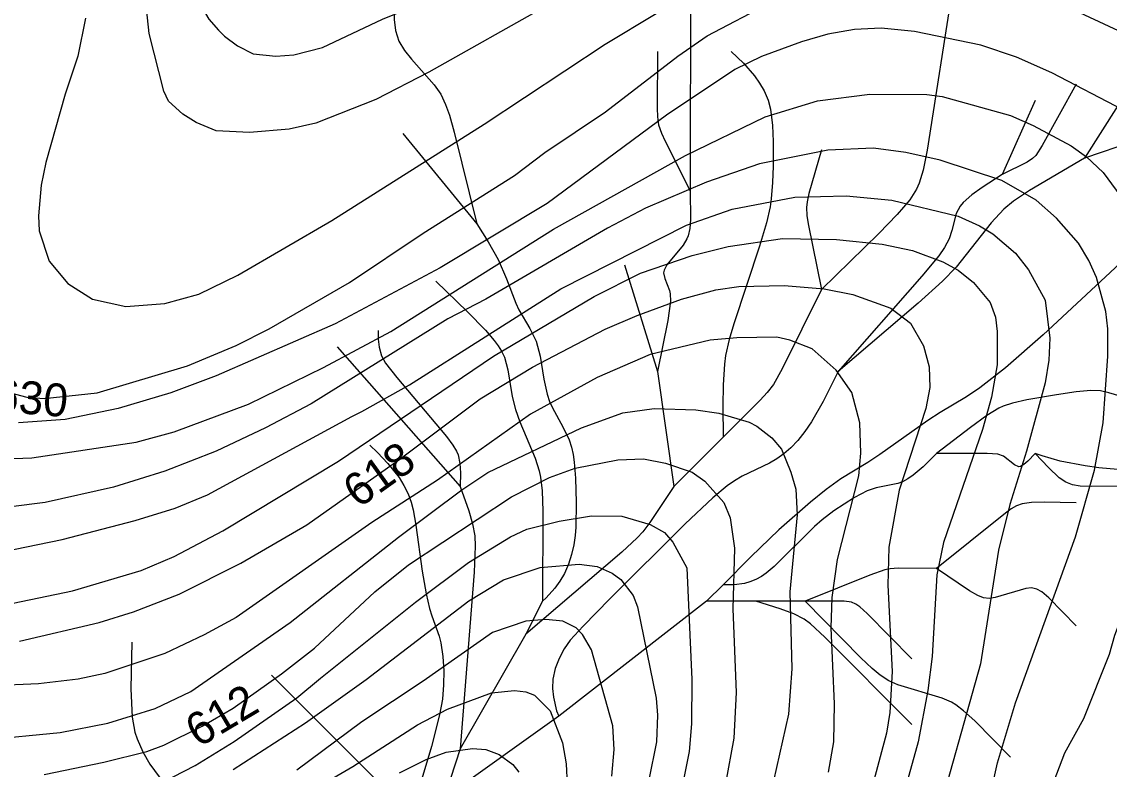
# Model space of a CAD drawing. Extents: x -709584 to -702006, y -1161789 to -1157496.
# Drawn here: x -708725.5 to -708394.4, y -1160958.2 to -1160730.5 of the extents above; entities that cross this region are included whole.
import ezdxf

# ---------------------------------------------------------------- set-up
doc = ezdxf.new("R2010")
doc.units = 0
for name, color, linetype in [('120_vrstevnice hlavní', 7, 'Continuous'), ('121_vrstevnice hlavní_popis', 7, 'Continuous'), ('122_vrstevnice základní', 7, 'Continuous'), ('411_akumulovaný odtok', 7, 'Continuous')]:
    doc.layers.add(name, color=color, linetype=linetype)

msp = doc.modelspace()

# ---------------------------------------------------------------- linework, layer by layer
at = {"layer": '120_vrstevnice hlavní'}
for points in [[(-708737.85, -1160841.18), (-708723.92, -1160844.81), (-708718.71, -1160845.25), (-708702.51, -1160843.51), (-708675.03, -1160835.27), (-708660.27, -1160829.05), (-708650.15, -1160823.98), (-708625.7, -1160809.95), (-708603.28, -1160794.91), (-708575.51, -1160777.26), (-708566.25, -1160770.32), (-708547.74, -1160757.88), (-708525.75, -1160740.96), (-708516.79, -1160734.74), (-708497.4, -1160724.61), (-708476.57, -1160714.92), (-708465.58, -1160711.16), (-708454.3, -1160709.57), (-708448.8, -1160709.57), (-708443.31, -1160710.87), (-708422.48, -1160718.68), (-708375.61, -1160740.67)], [(-708736.07, -1160909.18), (-708710.03, -1160903.83), (-708689.2, -1160897.61), (-708679.08, -1160893.41), (-708664.32, -1160885.6), (-708629.03, -1160864.34), (-708581.88, -1160832.37), (-708551.21, -1160814.15), (-708537.18, -1160807.06), (-708521.42, -1160801.71), (-708510.42, -1160798.96), (-708493.93, -1160796.5), (-708477.44, -1160796.79), (-708463.56, -1160798.24), (-708454.3, -1160800.12), (-708445.04, -1160803.59), (-708440.41, -1160806.19), (-708435.79, -1160809.95), (-708430.72, -1160816.03), (-708429.02, -1160820.47), (-708428.55, -1160824.85)], [(-708428.55, -1160824.85), (-708428.55, -1160834.98), (-708430.29, -1160844.81), (-708433.04, -1160854.65), (-708444.9, -1160889.07), (-708446.92, -1160898.91), (-708448.37, -1160923.79), (-708449.67, -1160934.2), (-708452.56, -1160949.82), (-708459.8, -1160975.86), (-708462.11, -1160986.28), (-708466.59, -1161027.35), (-708470.93, -1161051.94), (-708473.54, -1161061.78), (-708480.62, -1161081.45), (-708490.32, -1161101.12), (-708498.56, -1161115.88), (-708508.69, -1161130.63), (-708516.93, -1161140.18), (-708527.06, -1161150.01), (-708540.22, -1161159.7), (-708563.36, -1161173.3)], [(-708685.88, -1160963.86), (-708672.71, -1160957.06), (-708660.85, -1160949.68), (-708641.76, -1160936.37), (-708634.53, -1160930.44), (-708605.6, -1160907.3), (-708589.54, -1160895.15), (-708576.67, -1160887.34), (-708571.75, -1160885.02), (-708561.92, -1160882.56), (-708552.08, -1160880.97), (-708542.82, -1160881.12), (-708534.14, -1160883.58), (-708529.8, -1160886.04), (-708527.28, -1160888.97), (-708523, -1160896.8), (-708521.49, -1160930.81), (-708521.56, -1160944.33), (-708522.28, -1160952.72), (-708528.79, -1160985.12)]]:
    msp.add_lwpolyline(points, dxfattribs=at)
at = {"layer": '122_vrstevnice základní'}
for points in [[(-708674.74, -1160711.45), (-708673.44, -1160719.26), (-708671.56, -1160724.47), (-708668.52, -1160729.68), (-708665.62, -1160733), (-708663.74, -1160734.88), (-708659.84, -1160737.78), (-708655.07, -1160740.24), (-708648.12, -1160740.96), (-708642.63, -1160740.52), (-708633.95, -1160738.36), (-708615.72, -1160729.68), (-708604.87, -1160725.34), (-708551.36, -1160700.6), (-708521.42, -1160690.04), (-708502.32, -1160685.42), (-708483.23, -1160681.8), (-708457.19, -1160677.89), (-708412.74, -1160674.88), (-708395, -1160675.43), (-708386.32, -1160676.59)], [(-708706.12, -1160729.39), (-708708.44, -1160740.96), (-708712.34, -1160752.53), (-708718.13, -1160773.36), (-708719.58, -1160780.3), (-708720.45, -1160789.56), (-708720.16, -1160794.19), (-708717.12, -1160803.45), (-708711.48, -1160810.24), (-708703.96, -1160815.02), (-708693.83, -1160817.19), (-708681.97, -1160816.32), (-708671.56, -1160813.43), (-708659.7, -1160807.64), (-708631.06, -1160791.01), (-708584.77, -1160761.64), (-708547.88, -1160737.34), (-708516.79, -1160718.54)], [(-708565.1, -1160725.34), (-708601.55, -1160745.88), (-708617.75, -1160754.12), (-708635.97, -1160761.35), (-708644.07, -1160763.23), (-708656.22, -1160764.25), (-708666.35, -1160763.67), (-708672.42, -1160761.21), (-708676.47, -1160758.61), (-708680.81, -1160754.7), (-708682.26, -1160751.66), (-708686.74, -1160734.02), (-708687.9, -1160722.44)], [(-708390.08, -1160757.45), (-708411.92, -1160746.02), (-708422.62, -1160741.25), (-708433.47, -1160737.63), (-708453.72, -1160733.44), (-708463.85, -1160732.42), (-708471.95, -1160732.86), (-708480.05, -1160734.3), (-708488.15, -1160736.62), (-708500.3, -1160741.1), (-708508.4, -1160745.01), (-708529.23, -1160758.89), (-708565.53, -1160785.8), (-708598.08, -1160805.47), (-708630.04, -1160822.54), (-708666.35, -1160838.3), (-708680.09, -1160843.51), (-708696.15, -1160848.28), (-708712.34, -1160851.61), (-708726.52, -1160852.62)], [(-708733.46, -1160863.76), (-708722.47, -1160863.33), (-708690.65, -1160858.55), (-708679.08, -1160855.37), (-708656.51, -1160846.98), (-708633.66, -1160835.84), (-708613.12, -1160824.85), (-708563.65, -1160793.61), (-708523.44, -1160771.19), (-708499.14, -1160759.47), (-708483.23, -1160754.55), (-708467.32, -1160752.53), (-708449.96, -1160752.67), (-708445.33, -1160753.25), (-708424.5, -1160759.04), (-708417.56, -1160762.08), (-708405.99, -1160768.3), (-708401.36, -1160771.62), (-708396.3, -1160776.4)], [(-708404.69, -1160887.34), (-708398.9, -1160867.09), (-708396.3, -1160852.62), (-708394.85, -1160832.37), (-708394.85, -1160823.98), (-708395.43, -1160818.78), (-708398.32, -1160808.36), (-708400.64, -1160803.16), (-708403.82, -1160797.95), (-708410.47, -1160790.28), (-708416.69, -1160784.79), (-708427.11, -1160778.86), (-708445.91, -1160772.64), (-708456.33, -1160770.32), (-708466.16, -1160769.02), (-708480.05, -1160769.6), (-708500.88, -1160773.79), (-708517.08, -1160779.29), (-708535.59, -1160787.25), (-708547.16, -1160793.32), (-708584.19, -1160815.02), (-708595.76, -1160820.95), (-708637.42, -1160846.84), (-708651.31, -1160854.22), (-708666.35, -1160861.3), (-708681.97, -1160867.38), (-708697.59, -1160872.29), (-708718.42, -1160876.92), (-708728.83, -1160878.23)], [(-708396.3, -1160776.4), (-708389.79, -1160785.22), (-708382.7, -1160799.68), (-708377.2, -1160817.04), (-708375.61, -1160828.61), (-708375.32, -1160847.13), (-708378.94, -1160873.16), (-708381.4, -1160883.58), (-708386.9, -1160901.8), (-708392.83, -1160917.43), (-708394.42, -1160923.21), (-708402.27, -1160942.77), (-708408.07, -1160953.29), (-708422.19, -1160990.32), (-708425.37, -1161002.48), (-708429.28, -1161030.83), (-708434.77, -1161055.13), (-708442, -1161077.11), (-708453.14, -1161099.97), (-708460.95, -1161120.22), (-708469.05, -1161146.54), (-708475.27, -1161172.87)], [(-708731.44, -1160891.97), (-708713.21, -1160888.21), (-708690.94, -1160882.42), (-708678.79, -1160878.66), (-708668.95, -1160874.61), (-708624.98, -1160850.74), (-708621.94, -1160849.15), (-708607.48, -1160841.05), (-708561.34, -1160811.83), (-708523.15, -1160792.45), (-708509.26, -1160787.53), (-708490.17, -1160783.92), (-708474.55, -1160783.48), (-708460.66, -1160784.79)], [(-708460.66, -1160784.79), (-708440.41, -1160789.7), (-708433.91, -1160792.6), (-708429.85, -1160795.05), (-708422.91, -1160800.99), (-708419.01, -1160806.05), (-708413.94, -1160815.31), (-708412.5, -1160826.88), (-708412.79, -1160833.53), (-708413.94, -1160840.47), (-708419.58, -1160861.3), (-708424.65, -1160877.5), (-708428.12, -1160891.39), (-708433.62, -1160926.1), (-708447.94, -1160977.02)], [(-708726.23, -1160919.16), (-708701.93, -1160913.52), (-708691.52, -1160910.19), (-708677.63, -1160904.84), (-708658.83, -1160895.44), (-708638.72, -1160883.72), (-708610.66, -1160863.91), (-708585.93, -1160845.39), (-708570.02, -1160835.7), (-708547.88, -1160824.13), (-708538.19, -1160819.93), (-708524.6, -1160815.02), (-708514.18, -1160812.12), (-708507.24, -1160811.11), (-708493.35, -1160810.82), (-708481.2, -1160811.83), (-708472.53, -1160813.57), (-708460.95, -1160817.76), (-708454.88, -1160822.25), (-708450.97, -1160829.19), (-708449.24, -1160835.56), (-708449.09, -1160841.92), (-708450.25, -1160848.28), (-708458.35, -1160873.16), (-708461.53, -1160890.52), (-708461.82, -1160902.09), (-708460.52, -1160928.42), (-708461.24, -1160940.86), (-708462.26, -1160947.22), (-708466.45, -1160963.13)], [(-708479.9, -1160959.08), (-708478.31, -1160949.82), (-708478.02, -1160938.25), (-708479.03, -1160915.11), (-708478.74, -1160905.85), (-708477.15, -1160894.28), (-708470.64, -1160868.82), (-708470.07, -1160861.88), (-708470.35, -1160852.62), (-708472.81, -1160843.37), (-708477.59, -1160836.57), (-708484.82, -1160830.06), (-708491.62, -1160827.46), (-708495.67, -1160826.59), (-708507.82, -1160826.73), (-708515.92, -1160827.46), (-708534.14, -1160831.79), (-708550.34, -1160838.88), (-708570.59, -1160850.02), (-708598.94, -1160870.12)], [(-708736.94, -1160949.25), (-708713.79, -1160946.93), (-708699.33, -1160944.18), (-708684.86, -1160939.7), (-708674.01, -1160934.49), (-708643.78, -1160913.52), (-708610.81, -1160887.48), (-708591.57, -1160873.02), (-708583.61, -1160867.81), (-708555.12, -1160854.22), (-708542.53, -1160849.59), (-708532.99, -1160848.28), (-708520.26, -1160848.72), (-708513.31, -1160849.73), (-708504.06, -1160852.48), (-708501.74, -1160853.64), (-708497.11, -1160857.25), (-708494.22, -1160860.72), (-708491.33, -1160867.67), (-708489.88, -1160872.87), (-708489.45, -1160880.69), (-708491.62, -1160904.12), (-708491.04, -1160927.55), (-708492.05, -1160941.44), (-708496.68, -1160961.69)], [(-708718.71, -1160959.8), (-708700.48, -1160956.04), (-708687.47, -1160952.72), (-708682.26, -1160950.84), (-708670.54, -1160945.05), (-708661.14, -1160939.55), (-708646.39, -1160929.14), (-708636.41, -1160921.33), (-708618.04, -1160904.12), (-708607.77, -1160895.87), (-708576.38, -1160875.19), (-708564.81, -1160869.26), (-708557, -1160866.51), (-708543.98, -1160863.91), (-708536.17, -1160863.62), (-708529.52, -1160864.92), (-708521.42, -1160867.67), (-708517.51, -1160870.42), (-708511.72, -1160876.92), (-708509.84, -1160881.55), (-708508.54, -1160890.81), (-708508.98, -1160909.32), (-708507.96, -1160934.78), (-708508.69, -1160948.67), (-708511.29, -1160962.55)], [(-708598.94, -1160870.12), (-708618.91, -1160883), (-708660.27, -1160911.93), (-708669.96, -1160917.28), (-708681.97, -1160922.92), (-708700.2, -1160929), (-708708.3, -1160930.73), (-708720.45, -1160932.18), (-708734.62, -1160932.76)], [(-708505.36, -1161178.51), (-708491.91, -1161160.72), (-708488.15, -1161154.93), (-708480.19, -1161140.47), (-708477.73, -1161134.68), (-708467.75, -1161101.99), (-708451.98, -1161065.54), (-708446.78, -1161049.92), (-708438.53, -1161018.68), (-708433.62, -1160979.62), (-708428.41, -1160956.19), (-708422.91, -1160937.96), (-708404.69, -1160887.34)], [(-708661.14, -1160958.21), (-708639.16, -1160944.04), (-708620.64, -1160930.88), (-708589.4, -1160906.86), (-708578.84, -1160900.5), (-708567.7, -1160896.74), (-708555.84, -1160895.73), (-708550.34, -1160896.45), (-708545.71, -1160898.48), (-708543.11, -1160900.36), (-708539.35, -1160905.28), (-708538.05, -1160908.75), (-708532.41, -1160936.52), (-708531.97, -1160941.73), (-708532.26, -1160949.82), (-708534.58, -1160961.4)], [(-708545.86, -1160960.24), (-708545.14, -1160952.14), (-708545.57, -1160944.91), (-708552.08, -1160921.76), (-708554.83, -1160917.14), (-708556.71, -1160915.11), (-708560.76, -1160913.08), (-708565.96, -1160912.51), (-708572.04, -1160913.08), (-708582.17, -1160916.56), (-708603.28, -1160931.31), (-708621.94, -1160943.75), (-708641.76, -1160958.5)], [(-708645.23, -1160969.35), (-708624.69, -1160957.35), (-708605.02, -1160944.62), (-708595.91, -1160939.84), (-708582.45, -1160934.93), (-708575.51, -1160934.2), (-708572.04, -1160934.64), (-708569.44, -1160935.65), (-708564.66, -1160940.42), (-708560.9, -1160950.11), (-708559.75, -1160956.48), (-708559.46, -1160962.84)], [(-708610.52, -1160959.23), (-708602.42, -1160955.18), (-708596.34, -1160953.01), (-708588.24, -1160951.85), (-708584.19, -1160952.14), (-708580.14, -1160953.73), (-708575.95, -1160956.77), (-708574.21, -1160959.08)]]:
    msp.add_lwpolyline(points, dxfattribs=at)
at = {"layer": '411_akumulovaný odtok'}
for p, q in [((-708384.49, -1160744.5), (-708401.99, -1160772)), ((-708416.99, -1160754.5), (-708426.99, -1160777)), ((-708609.49, -1160764.5), (-708586.99, -1160792)), ((-708386.99, -1160767), (-708401.99, -1160772)), ((-708541.99, -1160804.5), (-708531.99, -1160837)), ((-708629.49, -1160829.5), (-708591.99, -1160872)), ((-708531.99, -1160837), (-708526.99, -1160872)), ((-708511.99, -1160857), (-708526.99, -1160872)), ((-708511.99, -1160902), (-708516.99, -1160907)), ((-708566.99, -1160907), (-708571.99, -1160917)), ((-708516.99, -1160907), (-708561.99, -1160942)), ((-708501.99, -1160907), (-708516.99, -1160907)), ((-708486.99, -1160907), (-708501.99, -1160907)), ((-708571.99, -1160917), (-708591.99, -1160952)), ((-708649.49, -1160929.5), (-708606.99, -1160972)), ((-708561.99, -1160942), (-708596.99, -1160967)), ((-708591.99, -1160952), (-708596.99, -1160967))]:
    msp.add_line(p, q, dxfattribs=at)
for points in [[(-708526.99, -1160689.5), (-708524.82, -1160694.96), (-708523.52, -1160699.01), (-708522.52, -1160703.47), (-708522.09, -1160707.61), (-708521.94, -1160716.88), (-708521.99, -1160782)], [(-708604.49, -1160709.5), (-708606.37, -1160711.34), (-708608.69, -1160714.26), (-708609.8, -1160716.09), (-708610.74, -1160718.15), (-708611.44, -1160720.29), (-708611.92, -1160722.42), (-708612.23, -1160726.2), (-708612.12, -1160729.74), (-708611.68, -1160733.18), (-708610.7, -1160736.41), (-708609.02, -1160739.25), (-708606.88, -1160741.91), (-708599.91, -1160749.71), (-708597.96, -1160752.52), (-708596.45, -1160755.65), (-708595.28, -1160758.96), (-708593.82, -1160764.1), (-708586.99, -1160792)], [(-708441.99, -1160719.5), (-708449.82, -1160769.59), (-708451.08, -1160775.71), (-708452.27, -1160779.6), (-708453.08, -1160781.45), (-708455.13, -1160784.72), (-708458.95, -1160789.24), (-708464.59, -1160794.99), (-708481.99, -1160812)], [(-708531.99, -1160739.5), (-708532.05, -1160756.83), (-708531.96, -1160759.4), (-708531.61, -1160761.91), (-708530.76, -1160764.4), (-708529.66, -1160766.82), (-708521.99, -1160782)], [(-708509.49, -1160739.5), (-708505.75, -1160743.11), (-708502.45, -1160746.94), (-708500.86, -1160749.18), (-708499.48, -1160751.56), (-708498.29, -1160754.34), (-708497.51, -1160757.09), (-708496.92, -1160762.07), (-708496.75, -1160767), (-708496.76, -1160774.48), (-708496.93, -1160779.46), (-708497.34, -1160784.41), (-708497.69, -1160786.85), (-708498.75, -1160791.69), (-708500.86, -1160798.84), (-708508.75, -1160822.54), (-708510.14, -1160827.31), (-708511.22, -1160832.13), (-708511.59, -1160834.8), (-708511.99, -1160841.09), (-708512.09, -1160847.62), (-708511.99, -1160857)], [(-708404.49, -1160749.5), (-708414.81, -1160768.18), (-708416.79, -1160771.19), (-708417.77, -1160772.16), (-708419.45, -1160773.29), (-708426.99, -1160777)], [(-708481.99, -1160769.5), (-708485.86, -1160782.84), (-708486.42, -1160785.34), (-708486.6, -1160787.02), (-708486.45, -1160789.51), (-708486.05, -1160792), (-708481.99, -1160812)], [(-708401.99, -1160772), (-708418.72, -1160781.9), (-708423.52, -1160785.15), (-708426.47, -1160787.57), (-708430.34, -1160791.73), (-708441.06, -1160805.25), (-708445.14, -1160809.51), (-708452.59, -1160816.18), (-708476.99, -1160837)], [(-708426.99, -1160777), (-708433.11, -1160780.94), (-708436.26, -1160783.22), (-708438.88, -1160785.54), (-708439.79, -1160786.63), (-708440.99, -1160788.93), (-708442.3, -1160794.03), (-708443.11, -1160796.56), (-708444.53, -1160799.25), (-708446.33, -1160801.8), (-708451.45, -1160807.94), (-708476.99, -1160837)], [(-708521.99, -1160782), (-708521.92, -1160790.71), (-708522.14, -1160793.48), (-708522.61, -1160795.65), (-708523, -1160796.65), (-708524.14, -1160798.54), (-708529.08, -1160804.49), (-708529.94, -1160806.15), (-708530.1, -1160806.99), (-708529.76, -1160808.69), (-708528.28, -1160812.34), (-708528.09, -1160813.38), (-708528.03, -1160815.6), (-708528.82, -1160821.46), (-708531.99, -1160837)], [(-708586.99, -1160792), (-708583.47, -1160797.48), (-708580.48, -1160802.93), (-708577.9, -1160808.81), (-708575.12, -1160816.22), (-708574.13, -1160818.18), (-708570.8, -1160823.88), (-708568.91, -1160827.81), (-708567.69, -1160832.31), (-708566.52, -1160839.32), (-708565.53, -1160843.92), (-708564.81, -1160846.12), (-708563.93, -1160848.11), (-708560.73, -1160853.86), (-708558.84, -1160857.8), (-708558.14, -1160860.02), (-708557.63, -1160862.32), (-708557.28, -1160864.67), (-708556.87, -1160869.52), (-708556.68, -1160876.94), (-708556.8, -1160884.4), (-708556.98, -1160886.97), (-708557.41, -1160889.81), (-708558.1, -1160892.78), (-708559.06, -1160895.73), (-708560.31, -1160898.53), (-708561.71, -1160900.9), (-708563.19, -1160902.97), (-708565.81, -1160905.95), (-708566.99, -1160907)], [(-708388.3, -1160801.42), (-708414.56, -1160825.88), (-708426, -1160835.88), (-708433.84, -1160841.97), (-708437.88, -1160844.7), (-708445.93, -1160849.53), (-708449.65, -1160851.94), (-708464.23, -1160862.32), (-708467.94, -1160864.75), (-708476.11, -1160869.73), (-708480.65, -1160872.98), (-708485.42, -1160876.8), (-708495, -1160885.29), (-708503.53, -1160893.45), (-708511.99, -1160902)], [(-708599.49, -1160809.5), (-708589.8, -1160818.81), (-708584.32, -1160824.39), (-708581.64, -1160827.54), (-708580.46, -1160829.17), (-708579.42, -1160830.86), (-708578.57, -1160832.63), (-708577.49, -1160836.48), (-708576.18, -1160844.64), (-708575.19, -1160848.58), (-708573.83, -1160852.32), (-708569.16, -1160863.44), (-708567.98, -1160867.23), (-708567.57, -1160869.24), (-708567.08, -1160873.34), (-708566.82, -1160879.59), (-708566.99, -1160907)], [(-708481.99, -1160812), (-708494.04, -1160836.23), (-708496.66, -1160840.93), (-708498.55, -1160843.46), (-708500.69, -1160845.79), (-708511.99, -1160857)], [(-708616.99, -1160824.5), (-708616.99, -1160827.14), (-708616.7, -1160829.63), (-708615.94, -1160832.25), (-708614.73, -1160834.52), (-708611.31, -1160838.88), (-708596.23, -1160856.85), (-708594.23, -1160859.47), (-708593.1, -1160861.29), (-708592.65, -1160862.38), (-708592.11, -1160865.03), (-708591.92, -1160867.86), (-708591.99, -1160872)], [(-708269.49, -1160827), (-708286.06, -1160834.72), (-708296.1, -1160840.02), (-708301.2, -1160843.32), (-708303.66, -1160845.21), (-708313.08, -1160853.19), (-708317.87, -1160856.84), (-708320.37, -1160858.39), (-708322.98, -1160859.67), (-708325.61, -1160860.56), (-708331.15, -1160861.67), (-708348.39, -1160863.48), (-708360.59, -1160866.11), (-708366.75, -1160866.77), (-708376.23, -1160867.15), (-708389.42, -1160867.04), (-708397.57, -1160866.36), (-708401.76, -1160865.8), (-708409.39, -1160864.29), (-708414.88, -1160862.75), (-708416.99, -1160862)], [(-708476.99, -1160837), (-708481.48, -1160846.15), (-708485.07, -1160852.33), (-708487.1, -1160855.3), (-708489.26, -1160858.01), (-708491.4, -1160860.28), (-708493.46, -1160862.06), (-708495.6, -1160863.61), (-708497.83, -1160864.96), (-708506.18, -1160868.86), (-708508.52, -1160870.28), (-708510.79, -1160871.89), (-708515.15, -1160875.5), (-708523.58, -1160883.46), (-708546.43, -1160906.25), (-708554.63, -1160914.56), (-708558.53, -1160918.86), (-708560.35, -1160921.47), (-708561.94, -1160924.39), (-708563.13, -1160927.52), (-708563.8, -1160930.71), (-708563.9, -1160933.55), (-708563.65, -1160936.19), (-708562.68, -1160940.34), (-708561.99, -1160942)], [(-708376.99, -1160842), (-708378.73, -1160842.94), (-708381.32, -1160844.05), (-708384.5, -1160844.97), (-708386.16, -1160845.2), (-708387.79, -1160845.21), (-708389.33, -1160845.02), (-708394.53, -1160843.5), (-708397.13, -1160842.95), (-708400.04, -1160842.82), (-708404.5, -1160843.21), (-708410.5, -1160844.09), (-708419.5, -1160845.65), (-708423.9, -1160846.66), (-708426.71, -1160847.61), (-708428.01, -1160848.22), (-708431.72, -1160850.45), (-708436.7, -1160854.07), (-708446.99, -1160862)], [(-708619.49, -1160859.5), (-708617.19, -1160861.67), (-708614.03, -1160865.01), (-708610.64, -1160869.32), (-708609.15, -1160871.69), (-708607.88, -1160874.3), (-708606.95, -1160876.85), (-708606.36, -1160879.2), (-708605.55, -1160883.8), (-708603.59, -1160897.85), (-708602.41, -1160904.77), (-708601.35, -1160909.24), (-708600.68, -1160911.4), (-708598.4, -1160917.63), (-708597.89, -1160919.65), (-708597.28, -1160923.85), (-708597.04, -1160928.15), (-708597.09, -1160932.51), (-708597.46, -1160936.87), (-708598.3, -1160941.61), (-708600.79, -1160951.21), (-708606.99, -1160972)], [(-708446.99, -1160862), (-708451.08, -1160866.09), (-708454.13, -1160868.62), (-708455.74, -1160869.72), (-708457.35, -1160870.59), (-708458.75, -1160871.12), (-708465.42, -1160872.5), (-708468.08, -1160873.38), (-708471.98, -1160875.39), (-708478.23, -1160879.47), (-708481.8, -1160882.19), (-708484.16, -1160884.26), (-708496.46, -1160896.4), (-708498.85, -1160898.48), (-708500.33, -1160899.49), (-708502, -1160900.38), (-708503.8, -1160901.1), (-708505.48, -1160901.55), (-708508.65, -1160901.99), (-708511.99, -1160902)], [(-708416.99, -1160862), (-708419.18, -1160864.33), (-708420.38, -1160865.36), (-708421.48, -1160865.97), (-708421.95, -1160866.02), (-708423.31, -1160865.4), (-708426.64, -1160862.81), (-708428.37, -1160862.2), (-708431.62, -1160861.96), (-708446.99, -1160862)], [(-708361.99, -1160877), (-708364.09, -1160875.01), (-708366.36, -1160873.54), (-708367.72, -1160872.95), (-708370.54, -1160872.22), (-708375.46, -1160871.98), (-708399.75, -1160872.08), (-708403.31, -1160871.91), (-708405.58, -1160871.54), (-708407.64, -1160870.75), (-708409.62, -1160869.38), (-708412.95, -1160866.27), (-708416.99, -1160862)], [(-708591.99, -1160872), (-708589.43, -1160879.45), (-708588.29, -1160883.44), (-708587.58, -1160887.07), (-708587.42, -1160890.2), (-708587.78, -1160898.1), (-708591.99, -1160952)], [(-708526.99, -1160872), (-708534.29, -1160883.03), (-708536.45, -1160885.89), (-708538.1, -1160887.72), (-708542.79, -1160892.03), (-708571.99, -1160917)], [(-708404.49, -1160877), (-708414.26, -1160876.86), (-708418.12, -1160876.94), (-708420.9, -1160877.32), (-708422.63, -1160877.94), (-708424.24, -1160878.88), (-708426.56, -1160880.56), (-708446.99, -1160897)], [(-708446.99, -1160897), (-708458.66, -1160896.97), (-708461.12, -1160897.16), (-708462.71, -1160897.48), (-708467.3, -1160899.08), (-708486.99, -1160907)], [(-708404.49, -1160914.5), (-708412.77, -1160905.95), (-708414.91, -1160904.15), (-708416.43, -1160903.29), (-708418.07, -1160902.96), (-708419.84, -1160903.14), (-708429.14, -1160905.88), (-708430.97, -1160906.13), (-708432.75, -1160905.93), (-708434.47, -1160905.28), (-708437.01, -1160903.85), (-708446.99, -1160897)], [(-708454.49, -1160944.5), (-708480.97, -1160917.94), (-708485.36, -1160913.85), (-708487.26, -1160912.45), (-708490.45, -1160910.84), (-708494.63, -1160909.33), (-708501.99, -1160907)], [(-708454.49, -1160924.5), (-708468.12, -1160910.75), (-708470.37, -1160908.7), (-708471.57, -1160907.86), (-708472.9, -1160907.29), (-708475.12, -1160906.95), (-708486.99, -1160907)], [(-708424.49, -1160954.5), (-708435.32, -1160943.44), (-708438.74, -1160940.35), (-708441.15, -1160938.55), (-708442.43, -1160937.78), (-708445.24, -1160936.54), (-708458.75, -1160932.49), (-708461.55, -1160931.23), (-708464.13, -1160929.51), (-708466.55, -1160927.48), (-708470.02, -1160924.19), (-708486.99, -1160907)], [(-708691.99, -1160919.5), (-708692.27, -1160933.66), (-708691.88, -1160942.33), (-708691.05, -1160946.83), (-708690.4, -1160948.89), (-708688.67, -1160952.88), (-708686.5, -1160956.67), (-708682.21, -1160962.39), (-708675.86, -1160969.67), (-708659.53, -1160987.61), (-708654.89, -1160993.01), (-708652.21, -1160996.63), (-708651.12, -1160998.45), (-708650.31, -1161000.28), (-708649.89, -1161002.13), (-708650.03, -1161004.02), (-708650.74, -1161006.17), (-708651.9, -1161008.49), (-708655.02, -1161013.28), (-708661.99, -1161022)]]:
    msp.add_lwpolyline(points, dxfattribs=at)

# ---------------------------------------------------------------- texts
at = {"layer": '121_vrstevnice hlavní_popis'}
for s, rotation, p in [('630', 355.1266, (-708734.13, -1160849.06)), ('618', 35.5595, (-708622.97, -1160878.87)), ('612', 30.7891, (-708671.71, -1160951.73))]:
    msp.add_text(s, height=10, rotation=rotation, dxfattribs=at).set_placement(p)

doc.saveas('drawing.dxf')
